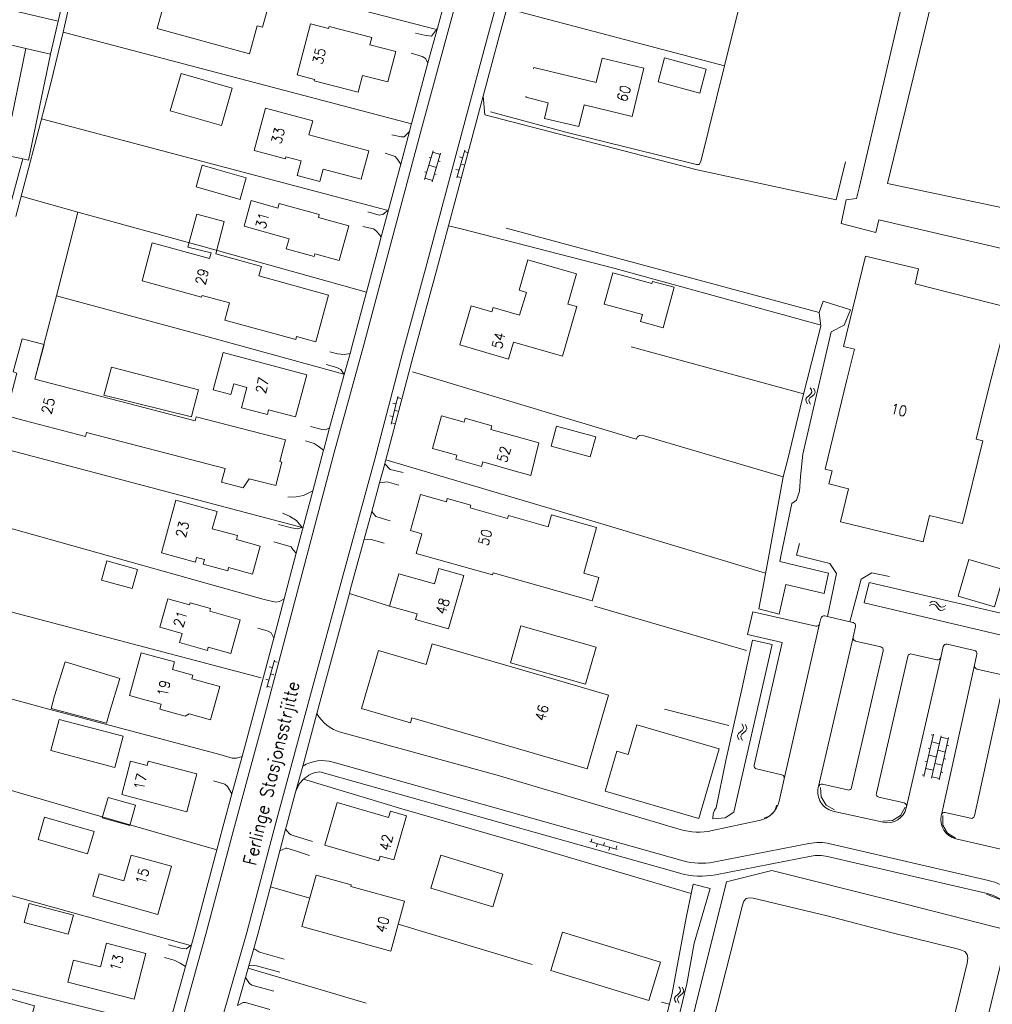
# Model space of a CAD drawing. Header units: metres. Extents: x 189705 to 199106, y 581686 to 588448.
# Tile 506 of 555: x 198498 to 198648, y 585836 to 585988. Entities that reach past the tile are written whole.
import ezdxf

# ---------------------------------------------------------------- set-up
doc = ezdxf.new("R2010")
doc.units = ezdxf.units.M
doc.layers.add('B-WA-OG-GBKN-G', color=7, linetype='Continuous', lineweight=18)
doc.styles.add('Style-STANDARD', font='STANDARD.shx')

msp = doc.modelspace()

# ---------------------------------------------------------------- linework, layer by layer
at = {"layer": 'B-WA-OG-GBKN-G'}
for p, q in [((198560.338, 585963.317), (198561.658, 585967.724)), ((198561.488, 585962.973), (198562.808, 585967.379)), ((198561.601, 585967.532), (198562.751, 585967.188)), ((198566.519, 585967.823), (198565.322, 585963.589)), ((198566.946, 585967.494), (198566.465, 585967.63)), ((198560.998, 585965.521), (198562.148, 585965.176)), ((198561.041, 585966.708), (198561.328, 585966.622)), ((198562.449, 585966.182), (198562.737, 585966.096)), ((198566.193, 585966.668), (198565.711, 585966.804)), ((198566.402, 585965.57), (198565.921, 585965.706)), ((198560.381, 585964.507), (198560.669, 585964.421)), ((198561.847, 585964.172), (198562.134, 585964.086)), ((198565.648, 585964.744), (198565.167, 585964.88)), ((198560.396, 585963.509), (198561.545, 585963.165)), ((198565.857, 585963.645), (198565.376, 585963.781)), ((198619.815, 585931.191), (198620.022, 585930.84)), ((198620.075, 585930.516), (198619.92, 585930.23)), ((198620.022, 585930.84), (198620.075, 585930.516)), ((198620.305, 585931.106), (198620.514, 585930.757)), ((198620.514, 585930.757), (198620.569, 585930.434)), ((198556.221, 585929.852), (198555.16, 585925.582)), ((198556.658, 585929.537), (198556.173, 585929.658)), ((198619.291, 585929.699), (198619.131, 585929.411)), ((198619.131, 585929.411), (198619.186, 585929.078)), ((198619.186, 585929.078), (198619.395, 585928.727)), ((198619.605, 585929.959), (198619.291, 585929.699)), ((198619.92, 585930.23), (198619.605, 585929.959)), ((198619.783, 585929.613), (198619.622, 585929.325)), ((198619.622, 585929.325), (198619.676, 585928.993)), ((198619.676, 585928.993), (198619.885, 585928.642)), ((198620.095, 585929.876), (198619.783, 585929.613)), ((198620.407, 585930.137), (198620.095, 585929.876)), ((198620.569, 585930.434), (198620.407, 585930.137)), ((198555.932, 585928.687), (198555.446, 585928.808)), ((198556.176, 585927.596), (198555.69, 585927.717)), ((198555.449, 585926.746), (198554.964, 585926.867)), ((198555.693, 585925.655), (198555.208, 585925.776)), ((198638.162, 585897.524), (198638.515, 585897.729)), ((198638.251, 585898.013), (198638.601, 585898.22)), ((198638.515, 585897.729), (198638.839, 585897.78)), ((198638.601, 585898.22), (198638.924, 585898.273)), ((198638.839, 585897.78), (198639.124, 585897.622)), ((198638.924, 585898.273), (198639.221, 585898.109)), ((198639.124, 585897.622), (198639.393, 585897.306)), ((198639.221, 585898.109), (198639.48, 585897.795)), ((198639.393, 585897.306), (198639.652, 585896.99)), ((198639.48, 585897.795), (198639.741, 585897.481)), ((198639.741, 585897.481), (198640.027, 585897.319)), ((198640.027, 585897.319), (198640.36, 585897.37)), ((198640.271, 585896.882), (198640.624, 585897.088)), ((198640.36, 585897.37), (198640.712, 585897.577)), ((198639.652, 585896.99), (198639.938, 585896.829)), ((198639.938, 585896.829), (198640.271, 585896.882)), ((198537.186, 585889.163), (198535.981, 585884.931)), ((198536.857, 585888.009), (198536.377, 585888.146)), ((198537.612, 585888.834), (198537.131, 585888.97)), ((198537.064, 585886.91), (198536.583, 585887.047)), ((198536.31, 585886.085), (198535.829, 585886.222)), ((198536.516, 585884.987), (198536.036, 585885.123)), ((198609.279, 585879.313), (198609.487, 585878.962)), ((198609.487, 585878.962), (198609.541, 585878.638)), ((198609.769, 585879.229), (198609.979, 585878.88)), ((198609.979, 585878.88), (198610.035, 585878.557)), ((198608.758, 585877.819), (198608.599, 585877.531)), ((198608.599, 585877.531), (198608.655, 585877.199)), ((198609.072, 585878.08), (198608.758, 585877.819)), ((198609.386, 585878.352), (198609.072, 585878.08)), ((198609.25, 585877.734), (198609.09, 585877.447)), ((198609.09, 585877.447), (198609.144, 585877.114)), ((198609.562, 585877.998), (198609.25, 585877.734)), ((198609.541, 585878.638), (198609.386, 585878.352)), ((198609.873, 585878.26), (198609.562, 585877.998)), ((198610.035, 585878.557), (198609.873, 585878.26)), ((198638.829, 585877.75), (198637.356, 585871.214)), ((198638.785, 585877.555), (198638.493, 585877.621)), ((198639.998, 585877.487), (198638.525, 585870.951)), ((198608.655, 585877.199), (198608.864, 585876.848)), ((198609.144, 585877.114), (198609.354, 585876.763)), ((198639.723, 585876.268), (198638.554, 585876.531)), ((198641.169, 585877.223), (198639.695, 585870.687)), ((198641.125, 585877.028), (198639.954, 585877.292)), ((198641.186, 585875.938), (198640.894, 585876.004)), ((198638.324, 585875.507), (198638.031, 585875.573)), ((198639.261, 585874.219), (198638.093, 585874.482)), ((198640.663, 585874.979), (198639.492, 585875.243)), ((198637.862, 585873.458), (198637.569, 585873.524)), ((198640.201, 585872.931), (198639.03, 585873.195)), ((198640.725, 585873.889), (198640.432, 585873.955)), ((198637.4, 585871.41), (198637.107, 585871.475)), ((198638.8, 585872.17), (198637.631, 585872.434)), ((198640.263, 585871.841), (198639.97, 585871.907)), ((198639.739, 585870.882), (198638.569, 585871.146)), ((198585.809, 585861.155), (198590.041, 585859.95)), ((198586.138, 585861.581), (198586.002, 585861.1)), ((198586.963, 585860.826), (198586.826, 585860.346)), ((198588.062, 585861.033), (198587.925, 585860.552)), ((198588.887, 585860.279), (198588.75, 585859.798)), ((198589.985, 585860.485), (198589.849, 585860.005)), ((198599.556, 585838.769), (198599.76, 585838.416)), ((198599.811, 585838.092), (198599.653, 585837.807)), ((198599.76, 585838.416), (198599.811, 585838.092)), ((198600.044, 585838.68), (198600.251, 585838.329)), ((198600.304, 585838.006), (198600.14, 585837.71)), ((198600.251, 585838.329), (198600.304, 585838.006)), ((198599.021, 585837.28), (198598.859, 585836.994)), ((198598.859, 585836.994), (198598.912, 585836.661)), ((198598.912, 585836.661), (198599.118, 585836.308)), ((198599.337, 585837.538), (198599.021, 585837.28)), ((198599.653, 585837.807), (198599.337, 585837.538)), ((198599.512, 585837.191), (198599.349, 585836.904)), ((198599.349, 585836.904), (198599.4, 585836.572)), ((198599.4, 585836.572), (198599.607, 585836.219)), ((198599.826, 585837.451), (198599.512, 585837.191)), ((198600.14, 585837.71), (198599.826, 585837.451))]:
    msp.add_line(p, q, dxfattribs=at)
at = {"layer": 'B-WA-OG-GBKN-G', "flags": 128}
for points in [[(198458.369, 585634.744), (198462.509, 585649.628), (198468.309, 585670.907), (198473.021, 585687.88), (198479.575, 585710.375), (198486.725, 585729.649), (198492.176, 585742.117), (198499.409, 585757.888), (198505.955, 585774.545), (198511.875, 585793.538), (198517.446, 585813.216), (198522.467, 585832.014), (198526.605, 585846.862), (198530.836, 585862.939), (198535.694, 585880.721), (198541.449, 585902.509), (198546.405, 585921.201), (198550.958, 585937.804), (198554.875, 585952.441), (198559.86, 585971.132), (198564.673, 585988.886), (198567.637, 586000)], [(198497.255, 585957.597), (198500.197, 585968.696), (198502.632, 585977.967), (198504.585, 585986.043), (198506.081, 585992.748), (198508.226, 586000)], [(198574.03, 586000), (198570.045, 585985.279), (198567.373, 585975.286), (198560.467, 585949.521), (198556.928, 585936.521), (198552.632, 585920.185), (198547.285, 585900.617), (198543.267, 585885.73), (198537.392, 585864.045), (198532.905, 585847.124), (198527.998, 585829.975), (198522.136, 585807.49), (198517.38, 585790.741), (198511.768, 585772.628), (198504.621, 585754.429), (198502.467, 585749.673)], [(198502.605, 585982.64), (198505.064, 585993.104), (198506.769, 586000)], [(198561.98, 585986.499), (198509.99, 586000)], [(198562.312, 585986.673), (198563.031, 585989.328), (198565.877, 586000)], [(198627.388, 585962.028), (198636.212, 586000)], [(198631.745, 585962.697), (198640.772, 586000)], [(198520.265, 585990.901), (198519.09, 585986.615), (198533.337, 585982.708), (198534.528, 585987.053), (198535.333, 585986.832), (198536.602, 585991.459), (198521.55, 585995.586)], [(198610.172, 585995.382), (198606.594, 585980.874)], [(198498.833, 585983.538), (198494.461, 585984.566), (198495.66, 585989.665), (198503.806, 585987.75), (198502.607, 585982.651)], [(198572.997, 585989.68), (198571.686, 585984.837), (198569.375, 585976.192)], [(198606.594, 585980.874), (198572.997, 585989.68)], [(198540.67, 585979.458), (198543.354, 585978.763), (198543.294, 585978.532), (198550.088, 585976.773), (198550.765, 585979.387), (198554.683, 585978.372), (198555.898, 585983.065), (198551.89, 585984.103), (198552.184, 585985.237), (198545.608, 585986.94), (198545.52, 585986.599), (198542.708, 585987.327), (198540.67, 585979.458)], [(198504.585, 585986.043), (198558.313, 585971.922)], [(198558.942, 585985.9), (198560.339, 585985.57), (198561.406, 585985.418), (198562.312, 585986.673)], [(198560.854, 585981.296), (198562.312, 585986.673)], [(198465.206, 585981.962), (198464.72, 585979.594), (198496.645, 585972.979), (198498.833, 585983.538)], [(198502.607, 585982.651), (198499.222, 585966.315), (198498.351, 585966.495)], [(198502.607, 585982.651), (198498.833, 585983.538)], [(198560.854, 585981.296), (198560.493, 585981.989), (198559.96, 585982.294), (198558.257, 585982.827)], [(198558.313, 585971.922), (198560.854, 585981.296)], [(198606.594, 585980.874), (198602.944, 585966.072), (198602.665, 585965.615), (198602.283, 585965.64), (198582.113, 585970.615), (198570.476, 585973.765)], [(198575.999, 585976.195), (198575.949, 585976.008), (198579.415, 585975.167), (198578.83, 585972.755), (198584.125, 585971.471), (198584.94, 585974.831), (198592.332, 585973.039), (198594.141, 585980.498), (198587.725, 585982.054), (198586.813, 585978.291), (198577.19, 585980.624), (198577.135, 585980.418)], [(198597.36, 585982.091), (198596.361, 585978.385), (198602.777, 585976.656), (198603.776, 585980.362), (198597.36, 585982.091)], [(198528.991, 585971.646), (198521.108, 585973.909), (198522.767, 585979.688), (198530.65, 585977.425), (198528.991, 585971.646)], [(198569.375, 585976.192), (198569.015, 585974.846), (198564.013, 585956.184)], [(198569.375, 585976.192), (198569.599, 585973.314), (198602.397, 585964.784)], [(198541.285, 585966.175), (198538.948, 585966.802), (198538.87, 585966.512), (198534.055, 585967.802), (198535.802, 585974.321), (198543.071, 585972.372), (198542.488, 585970.199), (198551.732, 585967.721)], [(198554.531, 585958.571), (198501.239, 585972.664)], [(198557.991, 585970.722), (198558.218, 585971.574), (198558.313, 585971.922)], [(198555.29, 585970.229), (198556.738, 585969.925), (198557.196, 585969.925), (198557.991, 585970.722)], [(198556.645, 585965.673), (198557.991, 585970.722)], [(198498.351, 585966.495), (198493.166, 585967.569)], [(198544.66, 585964.935), (198550.562, 585963.353), (198551.732, 585967.721)], [(198556.645, 585965.673), (198556.054, 585966.572), (198555.8, 585966.852), (198554.225, 585967.359)], [(198483.122, 585910.956), (198486.625, 585923.538), (198490.709, 585938.523), (198494.108, 585950.866), (198497.811, 585964.429), (198498.351, 585966.495)], [(198531.939, 585960.51), (198531.865, 585960.252), (198525.082, 585962.207), (198526.043, 585965.539), (198528.151, 585964.931)], [(198544.66, 585964.935), (198544.15, 585963.032), (198540.692, 585963.958), (198541.285, 585966.175)], [(198554.768, 585958.636), (198556.645, 585965.673)], [(198602.397, 585964.784), (198623.838, 585960.155), (198625.276, 585966.02)], [(198531.939, 585960.51), (198532.825, 585963.584), (198528.151, 585964.931)], [(198631.745, 585962.697), (198673.641, 585953.83), (198675.481, 585952.678), (198675.171, 585949.63), (198674.098, 585947.396), (198672.548, 585947.341), (198650.24, 585952.479), (198630.386, 585957.08)], [(198627.388, 585962.028), (198626.956, 585960.383), (198625.357, 585960.203), (198624.596, 585956.552), (198629.922, 585955.161), (198630.386, 585957.08)], [(198498.088, 585960.741), (198506.82, 585958.287), (198503.524, 585945.385), (198500.231, 585932.493)], [(198539.429, 585954.163), (198539.001, 585952.64), (198543.295, 585951.435), (198543.417, 585951.867), (198547.14, 585950.822), (198548.636, 585956.154), (198543.94, 585957.472), (198544.061, 585957.902), (198537.899, 585959.631), (198537.697, 585958.911), (198533.583, 585960.066), (198532.475, 585956.115), (198539.429, 585954.163)], [(198506.83, 585958.285), (198526.315, 585952.929), (198551.374, 585945.936)], [(198527.408, 585952.023), (198523.805, 585952.9), (198525.206, 585957.989), (198529.39, 585956.817), (198528.107, 585951.831)], [(198551.586, 585958.343), (198553.314, 585957.835), (198553.898, 585957.937), (198554.768, 585958.636)], [(198553.657, 585954.472), (198554.768, 585958.636)], [(198553.657, 585954.472), (198552.908, 585955.346), (198552.426, 585955.702), (198550.825, 585956.082)], [(198564.013, 585956.184), (198562.108, 585949.078), (198558.57, 585936.081), (198554.358, 585920.064)], [(198564.013, 585956.184), (198565.957, 585955.708)], [(198589.508, 585949.614), (198565.957, 585955.708)], [(198572.907, 585955.809), (198621.211, 585942.812)], [(198518.332, 585953.53), (198516.762, 585947.697)], [(198518.332, 585953.53), (198527.156, 585951.107), (198527.408, 585952.023)], [(198551.374, 585945.936), (198553.233, 585952.88), (198553.657, 585954.472)], [(198525.933, 585945.179), (198526, 585945.423), (198530.224, 585944.263), (198529.503, 585941.635), (198540.464, 585938.625), (198540.591, 585939.09), (198543.536, 585938.281), (198545.514, 585945.483), (198534.765, 585948.434), (198535.165, 585949.893), (198528.107, 585951.831)], [(198582.448, 585944.104), (198583.786, 585948.757), (198576.243, 585950.925), (198574.896, 585946.236), (198576.069, 585945.899)], [(198625.486, 585932.427), (198626.634, 585937.141), (198624.943, 585937.553), (198628.342, 585951.508)], [(198628.342, 585951.508), (198636.538, 585949.514), (198635.987, 585947.194), (198650.535, 585943.494), (198647.412, 585931.399)], [(198593.629, 585941.389), (198593.925, 585942.48), (198588.057, 585944.075), (198589.367, 585948.896), (198595.394, 585947.258), (198595.486, 585947.594), (198598.849, 585946.712), (198597.141, 585940.435), (198593.629, 585941.389)], [(198621.29, 585940.889), (198589.508, 585949.614)], [(198525.933, 585945.179), (198516.762, 585947.697)], [(198548.834, 585936.488), (198549.317, 585938.248), (198551.374, 585945.936)], [(198576.069, 585945.899), (198574.986, 585942.372)], [(198547.857, 585933.289), (198527.285, 585938.935), (198503.524, 585945.385)], [(198621.211, 585942.812), (198621.809, 585944.566), (198626.023, 585943.223), (198625.072, 585940.851), (198623.031, 585939.812)], [(198574.986, 585942.372), (198570.884, 585943.559), (198570.695, 585942.907), (198567.52, 585943.826), (198565.771, 585937.784), (198573.295, 585935.606), (198574.057, 585938.238), (198578.21, 585937.036)], [(198578.21, 585937.036), (198581.62, 585936.051), (198583.822, 585943.71), (198582.448, 585944.104)], [(198621.211, 585942.812), (198621.479, 585940.686)], [(198621.479, 585940.686), (198618.579, 585929.351)], [(198623.031, 585939.812), (198618.659, 585920.919)], [(198500.231, 585932.493), (198501.644, 585937.846), (198498.252, 585938.72), (198496.875, 585933.646), (198497.446, 585933.459), (198495.719, 585926.911), (198498.58, 585926.115)], [(198529.239, 585936.599), (198527.724, 585930.858), (198530.459, 585930.137), (198530.891, 585931.774), (198532.915, 585931.239), (198532.083, 585928.087), (198536.078, 585927.033), (198536.274, 585927.775), (198540.432, 585926.678), (198542.151, 585933.192), (198529.239, 585936.599)], [(198545.727, 585936.729), (198546.921, 585936.399), (198547.912, 585936.323), (198548.834, 585936.488)], [(198618.802, 585930.247), (198592.185, 585937.499)], [(198547.937, 585933.216), (198548.834, 585936.488)], [(198517.386, 585932.961), (198512.01, 585934.339), (198511.069, 585930.71), (198510.858, 585930.038), (198524.37, 585926.689), (198524.542, 585927.358)], [(198547.937, 585933.216), (198547.43, 585933.986), (198546.795, 585934.316), (198545.144, 585934.748)], [(198615.629, 585917.42), (198594.222, 585923.785), (198593.46, 585923.835), (198593.181, 585923.632), (198592.978, 585923.277), (198579.463, 585927.312), (198558.483, 585933.618)], [(198498.58, 585926.115), (198508.034, 585923.667), (198508.194, 585924.283), (198529.577, 585918.746), (198529.027, 585916.622), (198532.342, 585915.764), (198533.261, 585917.156), (198537.388, 585916.087), (198538.331, 585919.726), (198538.02, 585919.806), (198538.881, 585923.132), (198525.077, 585926.707), (198524.919, 585926.1), (198500.231, 585932.493)], [(198524.542, 585927.358), (198525.451, 585930.876), (198517.386, 585932.961)], [(198545.686, 585925.008), (198547.937, 585933.216)], [(198647.412, 585931.399), (198646.138, 585926.194), (198645.415, 585923.241), (198646.435, 585922.993), (198643.326, 585910.228), (198638.226, 585911.47), (198637.232, 585907.39), (198624.468, 585910.499), (198625.712, 585915.608), (198622.681, 585916.347), (198623.178, 585918.387), (198622.129, 585918.642), (198625.486, 585932.427)], [(198611.879, 585897.072), (198612.494, 585900.27), (198613.458, 585905.248), (198615.637, 585917.464), (198616.373, 585920.182), (198618.579, 585929.351)], [(198575.37, 585923.413), (198570.564, 585924.767), (198570.718, 585925.311), (198566.604, 585926.47), (198566.429, 585925.852), (198562.958, 585926.83), (198561.55, 585921.835), (198565.315, 585920.774), (198565.142, 585920.157), (198569.118, 585919.036), (198569.316, 585919.74), (198573.965, 585918.429)], [(198542.734, 585925.198), (198544.335, 585924.792), (198545.046, 585924.716), (198545.686, 585925.008)], [(198544.734, 585921.531), (198544.764, 585921.644), (198545.686, 585925.008)], [(198580.687, 585925.28), (198579.839, 585922.172), (198585.888, 585920.521), (198586.736, 585923.629), (198580.687, 585925.28)], [(198541.431, 585909.631), (198488.276, 585923.64)], [(198544.734, 585921.531), (198543.929, 585922.151), (198543.294, 585922.608), (198541.948, 585923.014)], [(198575.37, 585923.413), (198577.95, 585922.686), (198576.696, 585917.659), (198573.965, 585918.429)], [(198543.082, 585915.302), (198544.734, 585921.531)], [(198554.358, 585920.064), (198554.274, 585919.745), (198554.194, 585919.453)], [(198612.943, 585902.588), (198586.15, 585910.628), (198554.358, 585920.064)], [(198618.659, 585920.919), (198618.304, 585917.516), (198618.178, 585915.205), (198617.696, 585913.858), (198616.99, 585913.32)], [(198554.194, 585919.453), (198553.389, 585916.508)], [(198557.038, 585918.089), (198555.031, 585918.597), (198554.194, 585919.453)], [(198553.389, 585916.508), (198552.18, 585912.08)], [(198553.389, 585916.508), (198554.574, 585916.692), (198556.353, 585916.159)], [(198519.727, 585905.732), (198524.966, 585904.294), (198525.158, 585904.993), (198526.361, 585904.663), (198526.176, 585903.989), (198529.959, 585902.951), (198530.092, 585903.436), (198533.791, 585902.421), (198534.978, 585906.746), (198531.301, 585907.755), (198531.47, 585908.37), (198527.578, 585909.438), (198528.311, 585912.107), (198521.955, 585913.851), (198519.727, 585905.732)], [(198539.233, 585914.277), (198540.529, 585914.379), (198541.672, 585914.557), (198543.082, 585915.302)], [(198540.529, 585905.673), (198543.082, 585915.302)], [(198573.136, 585911.012), (198567.349, 585912.639), (198567.47, 585913.071), (198563.835, 585914.093), (198563.698, 585913.605), (198559.711, 585914.726), (198558.143, 585909.149), (198559.898, 585908.656), (198559.039, 585905.601), (198570.789, 585902.298), (198570.884, 585902.634), (198586.198, 585898.329), (198587.205, 585901.911), (198584.875, 585902.567), (198586.853, 585909.604), (198579.888, 585911.562), (198579.376, 585909.74)], [(198535.582, 585898.53), (198485.486, 585912.541)], [(198615.34, 585905.48), (198616.99, 585913.32)], [(198537.812, 585910.086), (198539.819, 585909.553), (198540.785, 585909.426), (198541.431, 585909.631), (198540.581, 585910.696), (198539.514, 585911.356), (198538.421, 585911.839)], [(198552.18, 585912.08), (198551.015, 585907.817)], [(198555.034, 585910.673), (198552.798, 585911.333), (198552.18, 585912.08)], [(198573.136, 585911.012), (198573.262, 585911.459), (198579.376, 585909.74)], [(198551.015, 585907.817), (198548.926, 585900.172), (198548.732, 585899.456)], [(198551.015, 585907.817), (198552.089, 585907.777), (198554.095, 585907.194)], [(198540.529, 585905.673), (198540.024, 585906.226), (198539.77, 585906.632), (198537.077, 585907.394)], [(198618.156, 585907.144), (198617.698, 585905.372), (198622.84, 585904.051), (198623.873, 585902.518), (198622.474, 585895.88)], [(198538.658, 585898.596), (198539.806, 585902.944), (198540.529, 585905.673)], [(198615.34, 585905.48), (198615.105, 585904.361)], [(198511.327, 585904.465), (198510.5, 585901.511), (198515.204, 585900.194), (198516.031, 585903.148), (198511.327, 585904.465)], [(198566.362, 585902.21), (198562.527, 585903.305), (198561.848, 585900.928), (198556.367, 585902.493), (198554.942, 585897.503), (198559.193, 585896.29), (198558.947, 585895.426), (198564.013, 585893.98), (198566.362, 585902.21)], [(198615.105, 585904.361), (198622.614, 585902.571)], [(198648.236, 585897.385), (198642.63, 585899.018), (198644.275, 585904.666), (198649.88, 585903.034), (198648.236, 585897.385)], [(198622.614, 585902.571), (198621.988, 585899.421)], [(198625.92, 585895.085), (198627.655, 585901.662), (198629.329, 585902.652), (198632.043, 585902.044)], [(198535.133, 585886.421), (198482.196, 585900.377)], [(198615.027, 585896.267), (198616.07, 585900.81), (198621.988, 585899.421)], [(198628.919, 585901.149), (198628.154, 585897.973)], [(198660.694, 585893.718), (198628.919, 585901.149)], [(198531.897, 585895.371), (198527.187, 585896.688), (198527.304, 585897.106), (198524.154, 585897.987), (198524.071, 585897.692), (198520.722, 585898.629), (198519.492, 585894.229), (198522.934, 585893.266), (198522.539, 585891.853), (198526.829, 585890.653), (198526.968, 585891.148), (198530.443, 585890.175), (198531.897, 585895.371)], [(198548.732, 585899.456), (198544.908, 585885.286), (198543.724, 585880.916)], [(198554.942, 585897.503), (198548.732, 585899.456)], [(198535.582, 585898.53), (198537.385, 585898.124), (198537.944, 585898.2), (198538.658, 585898.596)], [(198537.064, 585892.564), (198538.658, 585898.596)], [(198610.009, 585890.619), (198586.536, 585897.497)], [(198628.154, 585897.973), (198659.77, 585890.55), (198660.63, 585893.498)], [(198611.163, 585872.959), (198615.474, 585891.874), (198610.143, 585893.12), (198610.961, 585896.62), (198620.667, 585894.408)], [(198615.027, 585896.267), (198611.879, 585897.072)], [(198621.266, 585894.784), (198621.452, 585895.601)], [(198622.052, 585895.977), (198622.474, 585895.88)], [(198622.474, 585895.88), (198625.92, 585895.085)], [(198537.064, 585892.564), (198536.65, 585893.349), (198536.219, 585893.629), (198534.618, 585894.111)], [(198575.192, 585894.46), (198573.558, 585888.75), (198585.147, 585885.435), (198586.781, 585891.144), (198575.192, 585894.46)], [(198615.814, 585870.864), (198621.266, 585894.784)], [(198625.92, 585895.085), (198626.437, 585894.966)], [(198626.812, 585894.366), (198626.427, 585892.701)], [(198532.177, 585874.298), (198534.052, 585881.162), (198537.064, 585892.564)], [(198626.427, 585892.701), (198621.093, 585869.645)], [(198581.867, 585885.733), (198561.517, 585891.675), (198560.583, 585888.475), (198553.213, 585890.628), (198550.605, 585881.694), (198558.156, 585879.489), (198558.376, 585880.244), (198562.264, 585879.108)], [(198604.78, 585864.66), (198604.862, 585865.449), (198605.04, 585866.008), (198605.319, 585866.389), (198606.815, 585873.653), (198609.274, 585884.701), (198610.936, 585892.225)], [(198604.78, 585864.66), (198606.69, 585864.81), (198608.01, 585865.69), (198613.95, 585891.572)], [(198610.936, 585892.225), (198613.95, 585891.572)], [(198626.759, 585892.113), (198626.78, 585892.107), (198626.802, 585892.101)], [(198626.802, 585892.101), (198630.699, 585891.203)], [(198639.966, 585889.58), (198640.349, 585891.245)], [(198640.949, 585891.62), (198645.142, 585890.653)], [(198521.423, 585887.712), (198521.741, 585888.87), (198516.621, 585890.278), (198514.808, 585883.687), (198516.828, 585883.131)], [(198631.074, 585890.603), (198626.191, 585869.496)], [(198634.87, 585889.728), (198630.016, 585868.614)], [(198639.966, 585889.58), (198634.664, 585866.516)], [(198639.367, 585889.204), (198635.47, 585890.103)], [(198645.518, 585890.059), (198645.147, 585888.38)], [(198478.707, 585888.04), (198501.602, 585881.813), (198528.733, 585874.605)], [(198503.265, 585883.628), (198504.862, 585888.9), (198513.331, 585886.334), (198511.734, 585881.063)], [(198645.147, 585888.38), (198640.049, 585865.27)], [(198516.828, 585883.131), (198519.68, 585882.346), (198519.476, 585881.602), (198523.415, 585880.518), (198524.034, 585880.865), (198527.307, 585879.964), (198528.722, 585885.107), (198524.413, 585886.293), (198524.566, 585886.848), (198521.423, 585887.712)], [(198645.523, 585887.785), (198649.913, 585886.773), (198645.139, 585865.132)], [(198581.867, 585885.733), (198588.705, 585883.753), (198585.389, 585872.373), (198562.264, 585879.108)], [(198503.265, 585883.628), (198502.71, 585881.688), (198511.288, 585879.422), (198511.734, 585881.063)], [(198543.724, 585880.916), (198541.528, 585872.812)], [(198607.244, 585879.063), (198597.337, 585881.601)], [(198503.938, 585880.02), (198502.669, 585875.211), (198512.567, 585872.598), (198513.837, 585877.408), (198503.938, 585880.02)], [(198592.426, 585876.912), (198591.743, 585874.574), (198589.965, 585875.093), (198588.164, 585868.925), (198602.643, 585864.697), (198605.792, 585875.481), (198593.091, 585879.19)], [(198592.426, 585876.912), (198593.091, 585879.19)], [(198547.378, 585878.045), (198571.53, 585871.404), (198599.776, 585863.04)], [(198528.733, 585874.605), (198530.663, 585874.046), (198531.324, 585874.021), (198532.177, 585874.298)], [(198528.282, 585859.912), (198506.485, 585866.169), (198480.827, 585873.606)], [(198523.665, 585865.765), (198525.196, 585871.589), (198517.709, 585873.556), (198517.531, 585872.878), (198514.957, 585873.555), (198513.604, 585868.408), (198523.665, 585865.765)], [(198530.606, 585868.549), (198532.177, 585874.298)], [(198541.528, 585872.812), (198540.434, 585868.773)], [(198546.213, 585873.424), (198600.226, 585858.193)], [(198544.151, 585871.927), (198599.683, 585856.268)], [(198615.439, 585871.462), (198611.538, 585872.361)], [(198530.606, 585868.549), (198529.928, 585869.678), (198529.496, 585870.034), (198527.744, 585870.541)], [(198541.641, 585870.784), (198556.804, 585866.203), (198575.526, 585860.797), (198590.997, 585856.228), (198601.463, 585853.159)], [(198615.027, 585867.414), (198615.814, 585870.864)], [(198625.591, 585869.121), (198621.693, 585870.02)], [(198528.282, 585859.912), (198529.194, 585863.38), (198530.606, 585868.549)], [(198540.434, 585868.773), (198539.034, 585863.605), (198538.889, 585863.057)], [(198621.055, 585869.481), (198621.093, 585869.645)], [(198621.41, 585869.53), (198621.512, 585868.057), (198622.289, 585866.801), (198623.56, 585866.05)], [(198514.866, 585863.628), (198510.61, 585864.824), (198511.494, 585867.971), (198515.75, 585866.775), (198514.866, 585863.628)], [(198544.929, 585860.608), (198553.268, 585858.204), (198553.479, 585858.935), (198555.586, 585858.328), (198557.551, 585865.145), (198555.055, 585865.864), (198554.777, 585864.897), (198546.826, 585867.189), (198544.929, 585860.608)], [(198612.69, 585864.75), (198613.597, 585865.14), (198614.288, 585865.845), (198614.66, 585866.76)], [(198630.391, 585868.014), (198634.289, 585867.116)], [(198631.05, 585864.132), (198623.317, 585865.879)], [(198631.03, 585864.32), (198632.506, 585864.398), (198633.76, 585865.18), (198634.48, 585866.47)], [(198634.664, 585866.516), (198634.634, 585866.386)], [(198640.026, 585865.164), (198640.049, 585865.27)], [(198644.538, 585864.753), (198640.65, 585865.649)], [(198501.706, 585864.939), (198500.697, 585861.499), (198508.333, 585859.26), (198509.342, 585862.699), (198501.706, 585864.939)], [(198604.693, 585862.847), (198611.959, 585864.39)], [(198640.25, 585865.16), (198640.285, 585863.707), (198641.011, 585862.448), (198642.25, 585861.69)], [(198538.889, 585863.057), (198538.004, 585859.72)], [(198538.889, 585863.057), (198539.507, 585862.365), (198539.761, 585862.188), (198540.219, 585862.035), (198543.064, 585861.172)], [(198604.849, 585858.001), (198619.582, 585860.867)], [(198622.916, 585860.807), (198647.343, 585855.146)], [(198649.907, 585859.852), (198646.334, 585860.679), (198642.294, 585861.592)], [(198524.38, 585845.211), (198524.964, 585847.306), (198528.282, 585859.912)], [(198538.004, 585859.72), (198536.54, 585854.198)], [(198538.004, 585859.72), (198538.924, 585860.13), (198539.102, 585860.156), (198540.245, 585859.775), (198542.557, 585858.988)], [(198519.188, 585849.924), (198521.265, 585857.343), (198515.053, 585859.083), (198513.942, 585855.114), (198510.119, 585856.184), (198509.153, 585852.733), (198519.188, 585849.924)], [(198572.406, 585856.152), (198562.835, 585859.048), (198561.306, 585853.995), (198570.877, 585851.098), (198572.406, 585856.152)], [(198605.231, 585856.038), (198619.964, 585858.904)], [(198622.464, 585858.859), (198646.892, 585853.197)], [(198597.338, 585816.415), (198602.128, 585835.773), (198606.906, 585854.954), (198613.903, 585856.702), (198632.133, 585852.135), (198650.466, 585847.44), (198644.979, 585825.024), (198639.943, 585804.7), (198628.731, 585807.245), (198626.321, 585797.133), (198618.843, 585798.827)], [(198524.22, 585845.133), (198485.554, 585855.863)], [(198555.131, 585844.265), (198557.25, 585851.965), (198548.952, 585854.248), (198549.02, 585854.495), (198543.586, 585855.991), (198541.399, 585848.043), (198555.131, 585844.265)], [(198600.7, 585849.41), (198601.75, 585854.57), (198604.36, 585853.91), (198601.93, 585845.48)], [(198536.54, 585854.198), (198534.544, 585846.672), (198533.977, 585844.689)], [(198536.54, 585854.198), (198542.604, 585852.421)], [(198652.91, 585843.44), (198653.14, 585845.934), (198652.574, 585848.374), (198651.267, 585850.511), (198649.355, 585852.128), (198647.03, 585853.06)], [(198505.369, 585846.855), (198498.545, 585848.684), (198499.333, 585851.624), (198506.157, 585849.795), (198505.369, 585846.855)], [(198640.463, 585827.817), (198644.013, 585842.395), (198644.115, 585843.183), (198644.013, 585843.742), (198643.682, 585844.224), (198643.149, 585844.427), (198642.463, 585844.63), (198632.251, 585847.143), (198622.42, 585849.706), (198611.039, 585852.447), (198610.455, 585852.498), (198609.947, 585852.396), (198609.592, 585851.964), (198609.313, 585851.177), (198608.121, 585846.402), (198604.773, 585833.322)], [(198600.7, 585849.41), (198598.523, 585837.765), (198594.921, 585823.187), (198595.048, 585822.603), (198595.76, 585822.324), (198596.293, 585822.4), (198596.826, 585822.781), (198600.808, 585839.214), (198601.93, 585845.48)], [(198556.271, 585848.408), (198576.905, 585842.181)], [(198594.906, 585836.661), (198579.809, 585841.294), (198581.613, 585847.172), (198596.71, 585842.539), (198594.906, 585836.661)], [(198515.536, 585836.822), (198517.354, 585843.909), (198511.28, 585845.467), (198510.344, 585841.822), (198506.193, 585842.887), (198505.31, 585839.446), (198515.536, 585836.822)], [(198520.844, 585845.219), (198522.724, 585844.711), (198523.562, 585844.635), (198524.38, 585845.211)], [(198523.451, 585841.877), (198524.38, 585845.211)], [(198533.977, 585844.689), (198533.201, 585841.978)], [(198533.977, 585844.689), (198534.739, 585844.155), (198535.069, 585844.053), (198538.651, 585843.013)], [(198523.451, 585841.877), (198522.649, 585842.426), (198521.683, 585842.883), (198520.235, 585843.263)], [(198520.807, 585832.386), (198482.293, 585841.979)], [(198520.807, 585832.386), (198520.827, 585832.462), (198523.451, 585841.877)], [(198533.095, 585841.607), (198532.682, 585840.165)], [(198533.201, 585841.978), (198533.095, 585841.607)], [(198533.095, 585841.607), (198551.303, 585836.208)], [(198533.201, 585841.978), (198533.978, 585842.047), (198534.41, 585841.996), (198538.017, 585841.031)], [(198532.682, 585840.165), (198531.447, 585835.848)], [(198532.682, 585840.165), (198533.344, 585839.253), (198533.674, 585839.024), (198537.078, 585838.085)], [(198494.443, 585837.389), (198493.476, 585833.875), (198499.183, 585832.305), (198500.15, 585835.818), (198494.443, 585837.389)], [(198531.447, 585835.848), (198532.354, 585836.332), (198532.684, 585836.332), (198536.47, 585835.241)], [(198596.872, 585836.368), (198598.103, 585836.067)]]:
    msp.add_lwpolyline(points, dxfattribs=at)
at = {"layer": 'B-WA-OG-GBKN-G'}
for centre, radius, start, end in [((198621.94, 585895.489), 0.501, 77.11705, 167.03095), ((198620.779, 585894.895), 0.499, 257.03797, 347.19607), ((198626.326, 585894.479), 0.499, 346.90102, 77.10975), ((198626.916, 585892.589), 0.501, 167.11535, 251.78504), ((198630.586, 585890.715), 0.501, 347.04739, 76.96337), ((198640.836, 585891.134), 0.499, 76.90102, 167.10975), ((198635.357, 585889.617), 0.499, 76.90102, 167.10975), ((198639.478, 585889.692), 0.501, 257.18509, 347.04896), ((198645.029, 585890.166), 0.5, 347.70411, 76.96323), ((198645.636, 585888.273), 0.501, 167.63443, 256.94584), ((198548.967, 585883.829), 5.998, 209.0517, 254.63385), ((198544.586, 585867.642), 6.007, 74.28333, 120.60144), ((198611.651, 585872.849), 0.501, 167.27157, 256.91129), ((198544.586, 585867.645), 4.304, 95.79704, 133.16996), ((198615.326, 585870.974), 0.501, 347.27157, 76.91129), ((198544.594, 585867.644), 4.311, 133.24186, 164.81387), ((198621.581, 585869.532), 0.501, 77.04739, 166.96337), ((198623.977, 585868.805), 3, 166.97408, 257.28228), ((198625.704, 585869.607), 0.499, 256.90102, 347.10975), ((198630.502, 585868.501), 0.499, 166.90102, 257.10975), ((198611.126, 585868.303), 4.001, 282.01099, 347.16137), ((198634.178, 585866.629), 0.499, 346.90102, 77.10975), ((198631.712, 585867.055), 2.997, 257.2359, 347.09619), ((198640.536, 585865.163), 0.499, 76.84928, 167.62306), ((198642.955, 585864.518), 3, 167.56441, 257.26166), ((198644.652, 585865.239), 0.499, 256.84928, 347.62306), ((198602.614, 585872.618), 9.99, 253.49459, 282.00982), ((198621.109, 585853.03), 7.984, 76.9154, 101.02258), ((198602.941, 585867.819), 10.002, 254.24764, 280.99594), ((198621.108, 585853.006), 6.008, 76.95853, 100.97904), ((198602.941, 585867.828), 12.011, 254.26065, 280.99152), ((198645.085, 585845.404), 10, 346.72386, 76.9526), ((198645.086, 585845.404), 8, 346.72593, 76.95266)]:
    msp.add_arc(centre, radius, start, end, dxfattribs=at)

# ---------------------------------------------------------------- texts
at = {"layer": 'B-WA-OG-GBKN-G', "style": 'Style-STANDARD'}
for s, height, rotation, p in [('35', 1.6, 77.40905, (198544.567, 585980.971)), ('60', 1.6, 72.36228, (198591.459, 585975.163)), ('33', 1.6, 77.22876, (198538.222, 585968.677)), ('31', 1.6, 75.22728, (198535.753, 585955.574)), ('29', 1.6, 77.17288, (198526.495, 585946.935)), ('54', 1.6, 76.35276, (198572.22, 585937.064)), ('27', 1.6, 77.64517, (198535.794, 585930.166)), ('25', 1.6, 75.58873, (198502.728, 585926.995)), ('10', 1.6, 346.46414, (198632.09, 585927.281)), ('52', 1.6, 73.3776, (198572.955, 585919.505)), ('23', 1.6, 76.11658, (198523.462, 585907.925)), ('50', 1.6, 73.7398, (198570.098, 585906.688)), ('48', 1.6, 74.03098, (198563.548, 585896.062)), ('21', 1.6, 72.72458, (198523.043, 585894.088)), ('Ferlinge Stasjonsstrjitte', 2, 76.46414, (198534.279, 585857.364)), ('19', 1.6, 78.57768, (198520.626, 585883.442)), ('46', 1.6, 75.33813, (198578.872, 585879.617)), ('17', 1.6, 77.58923, (198517, 585869.016)), ('42', 1.6, 77.22876, (198554.92, 585859.63)), ('15', 1.6, 73.92083, (198517.225, 585854.387)), ('40', 1.6, 75.51897, (198554.296, 585846.952)), ('13', 1.6, 74.33789, (198513.276, 585841.044))]:
    msp.add_text(s, height=height, rotation=rotation, dxfattribs=at).set_placement(p)

doc.saveas('drawing.dxf')
